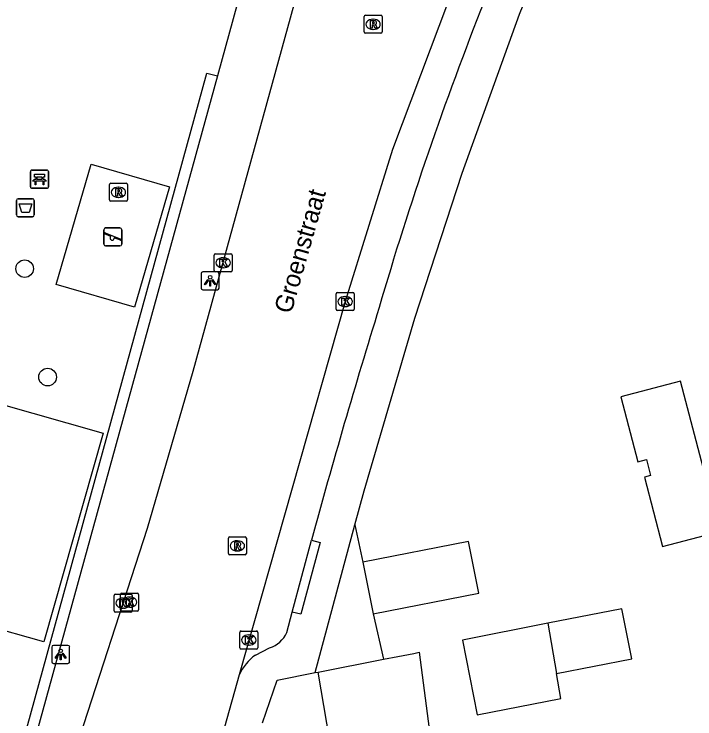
# Model space of a CAD drawing. Extents: x 163010 to 163853, y 382793 to 383982.
# Drawn here: x 163127.95 to 163165.75, y 383805.22 to 383844.37 of the extents above; entities that cross this region are included whole.
import ezdxf

# ---------------------------------------------------------------- set-up
doc = ezdxf.new("R2010")
doc.units = 0
for name, color, linetype in [('IMGEO_Afvalbak', 7, 'Continuous'), ('IMGEO_Bank', 7, 'Continuous'), ('IMGEO_Boom', 7, 'Continuous'), ('IMGEO_Groenvoorziening', 7, 'Continuous'), ('IMGEO_Haag', 7, 'Continuous'), ('IMGEO_Kolk', 7, 'Continuous'), ('IMGEO_Lichtpunt', 7, 'Continuous'), ('IMGEO_Openbare_ruimte_label', 7, 'Continuous'), ('IMGEO_Pand', 7, 'Continuous'), ('IMGEO_Rijbaan_lokaal_gesloten', 7, 'Continuous'), ('IMGEO_Rioolput', 7, 'Continuous'), ('IMGEO_Speelvoorziening', 7, 'Continuous'), ('IMGEO_Voetpad_open', 7, 'Continuous')]:
    doc.layers.add(name, color=color, linetype=linetype)

msp = doc.modelspace()

# ---------------------------------------------------------------- linework, layer by layer
at = {"layer": 'IMGEO_Afvalbak'}
for p, q in [((163128.083, 383833.21), (163128.083, 383834.01)), ((163128.083, 383834.01), (163128.083, 383833.21)), ((163128.183, 383834.11), (163128.973, 383834.11)), ((163128.973, 383834.11), (163128.183, 383834.11)), ((163129.073, 383834.01), (163129.073, 383833.21)), ((163129.073, 383833.21), (163129.073, 383834.01)), ((163128.973, 383833.11), (163128.183, 383833.11)), ((163128.183, 383833.11), (163128.973, 383833.11))]:
    msp.add_line(p, q, dxfattribs=at)
msp.add_lwpolyline([(163128.226, 383833.824), (163128.93, 383833.824), (163128.781, 383833.354), (163128.375, 383833.354), (163128.226, 383833.824)], dxfattribs=at)
for centre, start, end in [((163128.183, 383834.01), 90, 180), ((163128.183, 383834.01), 90, 180), ((163128.973, 383834.01), 0, 90), ((163128.973, 383834.01), 360, 90), ((163128.183, 383833.21), 180, 270), ((163128.183, 383833.21), 180, 270), ((163128.973, 383833.21), 270, 0), ((163128.973, 383833.21), 270, 0)]:
    msp.add_arc(centre, 0.1, start, end, dxfattribs=at)
at = {"layer": 'IMGEO_Bank'}
for p, q in [((163128.861, 383834.773), (163128.861, 383835.614)), ((163128.861, 383835.614), (163128.861, 383834.773)), ((163128.936, 383835.698), (163129.777, 383835.698)), ((163129.777, 383835.698), (163128.936, 383835.698)), ((163129.861, 383835.623), (163129.861, 383834.782)), ((163129.861, 383834.782), (163129.861, 383835.623)), ((163129.558, 383835.096), (163129.165, 383835.096)), ((163129.17, 383835.204), (163129.17, 383835.31)), ((163129.214, 383835.31), (163129.214, 383835.204)), ((163129.502, 383835.316), (163129.22, 383835.316)), ((163129.22, 383835.198), (163129.502, 383835.198)), ((163129.508, 383835.204), (163129.508, 383835.31)), ((163129.552, 383835.31), (163129.552, 383835.204)), ((163129.786, 383834.698), (163128.945, 383834.698)), ((163128.945, 383834.698), (163129.786, 383834.698))]:
    msp.add_line(p, q, dxfattribs=at)
for points in [[(163129.164, 383835.316), (163129.078, 383835.316), (163129.078, 383835.477), (163129.641, 383835.477), (163129.641, 383835.316), (163129.558, 383835.316)], [(163129.108, 383835.096), (163128.966, 383835.096), (163129.078, 383835.198), (163129.164, 383835.198)], [(163129.158, 383835.089), (163129.158, 383834.882), (163129.115, 383834.882), (163129.115, 383835.089)], [(163129.558, 383835.198), (163129.641, 383835.198), (163129.753, 383835.096), (163129.614, 383835.096)], [(163129.608, 383835.089), (163129.608, 383834.882), (163129.564, 383834.882), (163129.564, 383835.089)]]:
    msp.add_lwpolyline(points, dxfattribs=at)
for centre, radius, start, end in [((163128.939, 383835.62), 0.0779, 92.4484, 184.2845), ((163128.939, 383835.62), 0.0779, 92.4484, 184.2845), ((163129.783, 383835.62), 0.0779, 2.4484, 94.2845), ((163129.783, 383835.62), 0.0779, 2.4484, 94.2845), ((163129.108, 383835.089), 0.00671, 2.8957, 87.1043), ((163129.165, 383835.089), 0.00671, 92.8957, 177.1043), ((163129.163, 383835.309), 0.00671, 2.8957, 87.1043), ((163129.163, 383835.205), 0.00671, 272.8957, 357.1043), ((163129.22, 383835.309), 0.00671, 92.8957, 177.1043), ((163129.22, 383835.205), 0.00671, 182.8957, 267.1043), ((163129.502, 383835.309), 0.00671, 2.8957, 87.1043), ((163129.502, 383835.205), 0.00671, 272.8957, 357.1043), ((163129.559, 383835.309), 0.00671, 92.8957, 177.1043), ((163129.559, 383835.205), 0.00671, 182.8957, 267.1043), ((163129.557, 383835.089), 0.00671, 2.8957, 87.1043), ((163129.614, 383835.089), 0.00671, 92.8957, 177.1043), ((163128.939, 383834.776), 0.0779, 182.4484, 274.2845), ((163128.939, 383834.776), 0.0779, 182.4484, 274.2845), ((163129.783, 383834.776), 0.0779, 272.4484, 4.2845), ((163129.783, 383834.776), 0.0779, 272.4484, 4.2845)]:
    msp.add_arc(centre, radius, start, end, dxfattribs=at)
at = {"layer": 'IMGEO_Boom'}
for centre in [(163128.538, 383830.228), (163129.814, 383824.207)]:
    msp.add_circle(centre, 0.489, dxfattribs=at)
at = {"layer": 'IMGEO_Groenvoorziening'}
for points in [[(163136.578, 383834.77), (163134.642, 383828.091), (163130.287, 383829.354), (163132.223, 383836.033), (163136.578, 383834.77)], [(163132.896, 383821.099), (163129.606, 383809.497), (163119.764, 383812.288), (163123.053, 383823.89), (163132.896, 383821.099)]]:
    msp.add_lwpolyline(points, dxfattribs=at)
at = {"layer": 'IMGEO_Haag'}
msp.add_lwpolyline([(163127.108, 383799.113), (163138.66, 383841.082), (163139.242, 383840.936)], dxfattribs=at)
at = {"layer": 'IMGEO_Kolk'}
for p, q in [((163139.137, 383831.055), (163139.989, 383831.055)), ((163139.062, 383830.129), (163139.062, 383830.981)), ((163139.55, 383830.835), (163139.575, 383830.835)), ((163140.063, 383830.981), (163140.063, 383830.129)), ((163139.573, 383830.275), (163139.548, 383830.275)), ((163139.989, 383830.055), (163139.137, 383830.055)), ((163145.832, 383827.973), (163145.832, 383828.825)), ((163145.907, 383828.899), (163146.759, 383828.899)), ((163146.833, 383828.825), (163146.833, 383827.973)), ((163146.32, 383828.679), (163146.345, 383828.679)), ((163146.343, 383828.119), (163146.318, 383828.119)), ((163146.759, 383827.899), (163145.907, 383827.899)), ((163133.51, 383811.225), (163133.51, 383812.077)), ((163133.585, 383812.151), (163134.437, 383812.151)), ((163133.865, 383811.282), (163133.865, 383812.134)), ((163133.94, 383812.208), (163134.792, 383812.208)), ((163133.998, 383811.931), (163134.023, 383811.931)), ((163134.353, 383811.988), (163134.378, 383811.988)), ((163134.511, 383812.077), (163134.511, 383811.225)), ((163134.866, 383812.134), (163134.866, 383811.282)), ((163134.437, 383811.151), (163133.585, 383811.151)), ((163134.792, 383811.208), (163133.94, 383811.208)), ((163134.021, 383811.371), (163133.996, 383811.371)), ((163134.376, 383811.428), (163134.351, 383811.428)), ((163140.486, 383809.179), (163140.486, 383810.031)), ((163140.561, 383810.105), (163141.413, 383810.105)), ((163141.487, 383810.031), (163141.487, 383809.179)), ((163140.974, 383809.885), (163140.999, 383809.885)), ((163140.997, 383809.325), (163140.972, 383809.325)), ((163141.413, 383809.105), (163140.561, 383809.105))]:
    msp.add_line(p, q, dxfattribs=at)
for points in [[(163139.137, 383831.055), (163139.989, 383831.055)], [(163139.062, 383830.129), (163139.062, 383830.981)], [(163139.383, 383830.755), (163139.506, 383830.755), (163139.506, 383830.604), (163139.636, 383830.755), (163139.8, 383830.755), (163139.654, 383830.604), (163139.807, 383830.355), (163139.655, 383830.355), (163139.57, 383830.519), (163139.506, 383830.452), (163139.506, 383830.355), (163139.383, 383830.355), (163139.383, 383830.755)], [(163140.063, 383830.981), (163140.063, 383830.129)], [(163139.989, 383830.055), (163139.137, 383830.055)], [(163145.832, 383827.973), (163145.832, 383828.825)], [(163145.907, 383828.899), (163146.759, 383828.899)], [(163146.833, 383828.825), (163146.833, 383827.973)], [(163146.153, 383828.599), (163146.276, 383828.599), (163146.276, 383828.448), (163146.406, 383828.599), (163146.57, 383828.599), (163146.424, 383828.448), (163146.577, 383828.199), (163146.425, 383828.199), (163146.34, 383828.363), (163146.276, 383828.296), (163146.276, 383828.199), (163146.153, 383828.199), (163146.153, 383828.599)], [(163146.759, 383827.899), (163145.907, 383827.899)], [(163133.51, 383811.225), (163133.51, 383812.077)], [(163133.585, 383812.151), (163134.437, 383812.151)], [(163133.865, 383811.282), (163133.865, 383812.134)], [(163133.94, 383812.208), (163134.792, 383812.208)], [(163134.186, 383811.908), (163134.309, 383811.908), (163134.309, 383811.757), (163134.439, 383811.908), (163134.603, 383811.908), (163134.457, 383811.757), (163134.61, 383811.508), (163134.458, 383811.508), (163134.373, 383811.672), (163134.309, 383811.605), (163134.309, 383811.508), (163134.186, 383811.508), (163134.186, 383811.908)], [(163134.511, 383812.077), (163134.511, 383811.225)], [(163134.866, 383812.134), (163134.866, 383811.282)], [(163133.831, 383811.851), (163133.954, 383811.851), (163133.954, 383811.7), (163134.084, 383811.851), (163134.248, 383811.851), (163134.102, 383811.7), (163134.255, 383811.451), (163134.103, 383811.451), (163134.018, 383811.615), (163133.954, 383811.548), (163133.954, 383811.451), (163133.831, 383811.451), (163133.831, 383811.851)], [(163134.437, 383811.151), (163133.585, 383811.151)], [(163134.792, 383811.208), (163133.94, 383811.208)], [(163140.486, 383809.179), (163140.486, 383810.031)], [(163140.561, 383810.105), (163141.413, 383810.105)], [(163141.487, 383810.031), (163141.487, 383809.179)], [(163140.807, 383809.805), (163140.93, 383809.805), (163140.93, 383809.654), (163141.06, 383809.805), (163141.224, 383809.805), (163141.078, 383809.654), (163141.231, 383809.405), (163141.079, 383809.405), (163140.994, 383809.569), (163140.93, 383809.502), (163140.93, 383809.405), (163140.807, 383809.405), (163140.807, 383809.805)], [(163141.413, 383809.105), (163140.561, 383809.105)]]:
    msp.add_lwpolyline(points, dxfattribs=at)
for centre, start, end in [((163139.139, 383830.979), 91.552, 178.448), ((163139.139, 383830.979), 91.552, 178.448), ((163139.987, 383830.979), 1.552, 88.448), ((163139.987, 383830.979), 1.552, 88.448), ((163139.139, 383830.131), 181.552, 268.448), ((163139.139, 383830.131), 181.552, 268.448), ((163139.987, 383830.131), 271.552, 358.448), ((163139.987, 383830.131), 271.552, 358.448), ((163145.909, 383828.823), 91.552, 178.448), ((163145.909, 383828.823), 91.552, 178.448), ((163146.757, 383828.823), 1.552, 88.448), ((163146.757, 383828.823), 1.552, 88.448), ((163145.909, 383827.975), 181.552, 268.448), ((163145.909, 383827.975), 181.552, 268.448), ((163146.757, 383827.975), 271.552, 358.448), ((163146.757, 383827.975), 271.552, 358.448), ((163133.587, 383812.075), 91.552, 178.448), ((163133.587, 383812.075), 91.552, 178.448), ((163133.942, 383812.132), 91.552, 178.448), ((163133.942, 383812.132), 91.552, 178.448), ((163134.435, 383812.075), 1.552, 88.448), ((163134.435, 383812.075), 1.552, 88.448), ((163134.79, 383812.132), 1.552, 88.448), ((163134.79, 383812.132), 1.552, 88.448), ((163133.587, 383811.227), 181.552, 268.448), ((163133.587, 383811.227), 181.552, 268.448), ((163133.942, 383811.284), 181.552, 268.448), ((163133.942, 383811.284), 181.552, 268.448), ((163134.435, 383811.227), 271.552, 358.448), ((163134.435, 383811.227), 271.552, 358.448), ((163134.79, 383811.284), 271.552, 358.448), ((163134.79, 383811.284), 271.552, 358.448), ((163140.563, 383810.029), 91.552, 178.448), ((163140.563, 383810.029), 91.552, 178.448), ((163141.411, 383810.029), 1.552, 88.448), ((163141.411, 383810.029), 1.552, 88.448), ((163140.563, 383809.181), 181.552, 268.448), ((163140.563, 383809.181), 181.552, 268.448), ((163141.411, 383809.181), 271.552, 358.448), ((163141.411, 383809.181), 271.552, 358.448)]:
    msp.add_arc(centre, 0.0765, start, end, dxfattribs=at)
for centre, major_axis, ratio, start_param, end_param in [((163139.549, 383830.555), (-0.387, 0.002), 0.722429, 4.712389, 7.853982), ((163139.574, 383830.555), (-0.39, 0.002), 0.717154, 1.570796, 4.712389), ((163146.319, 383828.399), (-0.387, 0.002), 0.722429, 4.712389, 7.853982), ((163146.344, 383828.399), (-0.39, 0.002), 0.717154, 1.570796, 4.712389), ((163133.997, 383811.651), (-0.387, 0.002), 0.722429, 4.712389, 7.853982), ((163134.352, 383811.708), (-0.387, 0.002), 0.722429, 4.712389, 7.853982), ((163134.022, 383811.651), (-0.39, 0.002), 0.717154, 1.570796, 4.712389), ((163134.377, 383811.708), (-0.39, 0.002), 0.717154, 1.570796, 4.712389), ((163140.973, 383809.605), (-0.387, 0.002), 0.722429, 4.712389, 7.853982), ((163140.998, 383809.605), (-0.39, 0.002), 0.717154, 1.570796, 4.712389)]:
    msp.add_ellipse(centre, major_axis=major_axis, ratio=ratio, start_param=start_param, end_param=end_param, dxfattribs=at)
at = {"layer": 'IMGEO_Lichtpunt'}
for p, q in [((163138.339, 383829.955), (163138.339, 383829.148)), ((163138.339, 383829.955), (163138.339, 383829.148)), ((163139.241, 383830.05), (163138.433, 383830.05)), ((163139.241, 383830.05), (163138.433, 383830.05)), ((163139.335, 383829.148), (163139.335, 383829.955)), ((163139.335, 383829.148), (163139.335, 383829.955)), ((163138.433, 383829.054), (163139.241, 383829.054)), ((163138.433, 383829.054), (163139.241, 383829.054)), ((163130.042, 383809.208), (163130.042, 383808.401)), ((163130.042, 383809.208), (163130.042, 383808.401)), ((163130.944, 383809.303), (163130.136, 383809.303)), ((163130.944, 383809.303), (163130.136, 383809.303)), ((163131.038, 383808.401), (163131.038, 383809.208)), ((163131.038, 383808.401), (163131.038, 383809.208)), ((163130.136, 383808.307), (163130.944, 383808.307)), ((163130.136, 383808.307), (163130.944, 383808.307))]:
    msp.add_line(p, q, dxfattribs=at)
for points in [[(163138.713, 383829.619), (163138.752, 383829.591), (163138.564, 383829.329), (163138.526, 383829.356), (163138.713, 383829.619)], [(163138.815, 383829.571), (163138.862, 383829.571), (163138.862, 383829.249), (163138.815, 383829.249), (163138.815, 383829.571)], [(163138.925, 383829.591), (163138.963, 383829.618), (163139.15, 383829.356), (163139.111, 383829.328), (163138.925, 383829.591)], [(163130.416, 383808.872), (163130.455, 383808.844), (163130.267, 383808.582), (163130.229, 383808.609), (163130.416, 383808.872)], [(163130.518, 383808.824), (163130.565, 383808.824), (163130.565, 383808.502), (163130.518, 383808.502), (163130.518, 383808.824)], [(163130.628, 383808.844), (163130.666, 383808.871), (163130.853, 383808.609), (163130.814, 383808.581), (163130.628, 383808.844)]]:
    msp.add_lwpolyline(points, dxfattribs=at)
for centre in [(163138.838, 383829.753), (163130.541, 383809.006)]:
    msp.add_circle(centre, 0.0994, dxfattribs=at)
for centre, start, end in [((163138.433, 383829.955), 90, 180), ((163138.433, 383829.955), 90, 180), ((163139.241, 383829.955), 0, 90), ((163139.241, 383829.955), 0, 90), ((163138.433, 383829.148), 180, 270), ((163138.433, 383829.148), 180, 270), ((163139.241, 383829.148), 270, 0), ((163139.241, 383829.148), 270, 360), ((163130.136, 383809.208), 90, 180), ((163130.136, 383809.208), 90, 180), ((163130.944, 383809.208), 0, 90), ((163130.944, 383809.208), 0, 90), ((163130.136, 383808.401), 180, 270), ((163130.136, 383808.401), 180, 270), ((163130.944, 383808.401), 270, 0), ((163130.944, 383808.401), 270, 360)]:
    msp.add_arc(centre, 0.0946, start, end, dxfattribs=at)
at = {"layer": 'IMGEO_Pand'}
for points in [[(163166.406, 383818.401), (163164.954, 383823.98), (163161.646, 383823.119), (163162.587, 383819.504), (163163.061, 383819.628), (163163.294, 383818.736), (163162.952, 383818.647), (163163.955, 383814.797), (163167.129, 383815.623)], [(163147.885, 383811.054), (163153.75, 383812.203), (163153.185, 383815.085), (163147.32, 383813.936)], [(163147.32, 383813.936), (163147.885, 383811.054)], [(163158.068, 383807.743), (163162.246, 383808.562), (163161.701, 383811.34), (163157.584, 383810.533)], [(163157.584, 383810.533), (163152.853, 383809.605), (163153.67, 383805.444), (163158.309, 383806.355), (163158.068, 383807.743)], [(163157.584, 383810.533), (163158.068, 383807.743)], [(163148.466, 383808.536), (163149.251, 383808.69), (163150.142, 383808.865), (163150.442, 383808.924), (163151.338, 383802.121), (163146.002, 383801.146)], [(163144.827, 383807.823), (163148.466, 383808.536)], [(163141.745, 383805.003), (163142.559, 383807.379), (163144.666, 383807.792)], [(163144.666, 383807.792), (163144.827, 383807.823)], [(163146.002, 383801.146), (163145.974, 383801.287), (163145.324, 383804.987), (163144.827, 383807.823)]]:
    msp.add_lwpolyline(points, dxfattribs=at)
at = {"layer": 'IMGEO_Rijbaan_lokaal_gesloten'}
for points in [[(163127.809, 383790.691), (163131.164, 383802.854), (163135.361, 383815.823), (163137.899, 383824.53), (163155.217, 383887.463)], [(163162.118, 383868.591), (163154.646, 383851.944), (163148.967, 383836.844), (163146.333, 383828.404), (163140.456, 383807.668)], [(163140.456, 383807.668), (163134.705, 383787.199), (163134.009, 383784.656), (163133.142, 383781.963)]]:
    msp.add_lwpolyline(points, dxfattribs=at)
at = {"layer": 'IMGEO_Rioolput'}
for p, q in [((163147.383, 383843.373), (163147.383, 383844.225)), ((163147.458, 383844.299), (163148.31, 383844.299)), ((163147.871, 383844.079), (163147.896, 383844.079)), ((163148.384, 383844.225), (163148.384, 383843.373)), ((163148.31, 383843.299), (163147.458, 383843.299)), ((163147.894, 383843.519), (163147.869, 383843.519)), ((163133.318, 383834.969), (163134.17, 383834.969)), ((163133.243, 383834.043), (163133.243, 383834.895)), ((163133.731, 383834.749), (163133.756, 383834.749)), ((163134.244, 383834.895), (163134.244, 383834.043)), ((163133.754, 383834.189), (163133.729, 383834.189)), ((163134.17, 383833.969), (163133.318, 383833.969)), ((163139.848, 383814.408), (163139.848, 383815.26)), ((163139.923, 383815.334), (163140.775, 383815.334)), ((163140.336, 383815.114), (163140.361, 383815.114)), ((163140.849, 383815.26), (163140.849, 383814.408)), ((163140.775, 383814.334), (163139.923, 383814.334)), ((163140.359, 383814.554), (163140.334, 383814.554))]:
    msp.add_line(p, q, dxfattribs=at)
for points in [[(163147.383, 383843.373), (163147.383, 383844.225)], [(163147.458, 383844.299), (163148.31, 383844.299)], [(163147.972, 383843.997), (163147.72, 383843.999), (163147.72, 383843.599)], [(163148.384, 383844.225), (163148.384, 383843.373)], [(163147.72, 383843.599), (163147.844, 383843.599), (163147.844, 383843.761), (163147.855, 383843.761)], [(163147.898, 383843.918), (163147.844, 383843.918), (163147.844, 383843.837)], [(163147.844, 383843.837), (163147.896, 383843.837)], [(163147.902, 383843.732), (163147.973, 383843.599), (163148.113, 383843.599), (163148.048, 383843.725)], [(163148.31, 383843.299), (163147.458, 383843.299)], [(163133.318, 383834.969), (163134.17, 383834.969)], [(163133.243, 383834.043), (163133.243, 383834.895)], [(163133.832, 383834.667), (163133.58, 383834.669), (163133.58, 383834.269)], [(163133.758, 383834.588), (163133.704, 383834.588), (163133.704, 383834.507)], [(163134.244, 383834.895), (163134.244, 383834.043)], [(163133.58, 383834.269), (163133.704, 383834.269), (163133.704, 383834.431), (163133.715, 383834.431)], [(163133.704, 383834.507), (163133.756, 383834.507)], [(163133.762, 383834.402), (163133.833, 383834.269), (163133.973, 383834.269), (163133.908, 383834.395)], [(163134.17, 383833.969), (163133.318, 383833.969)], [(163139.848, 383814.408), (163139.848, 383815.26)], [(163139.923, 383815.334), (163140.775, 383815.334)], [(163140.437, 383815.032), (163140.185, 383815.034), (163140.185, 383814.634)], [(163140.849, 383815.26), (163140.849, 383814.408)], [(163140.185, 383814.634), (163140.309, 383814.634), (163140.309, 383814.796), (163140.32, 383814.796)], [(163140.363, 383814.953), (163140.309, 383814.953), (163140.309, 383814.872)], [(163140.309, 383814.872), (163140.361, 383814.872)], [(163140.367, 383814.767), (163140.438, 383814.634), (163140.578, 383814.634), (163140.513, 383814.76)], [(163140.775, 383814.334), (163139.923, 383814.334)]]:
    msp.add_lwpolyline(points, dxfattribs=at)
for centre, radius, start, end in [((163147.46, 383844.223), 0.0765, 91.552, 178.448), ((163147.46, 383844.223), 0.0765, 91.552, 178.448), ((163147.971, 383843.887), 0.109, 350.3612, 89.416), ((163148.308, 383844.223), 0.0765, 1.552, 88.448), ((163148.308, 383844.223), 0.0765, 1.552, 88.448), ((163147.854, 383843.708), 0.0533, 26.0293, 88.6989), ((163147.88, 383844.026), 0.19, 274.7715, 282.9687), ((163147.904, 383843.822), 0.0964, 77.0061, 93.1865), ((163147.918, 383843.879), 0.0378, 276.6634, 79.6772), ((163147.969, 383843.887), 0.112, 277.5842, 350.9817), ((163147.953, 383843.672), 0.108, 29.5134, 73.7905), ((163147.46, 383843.375), 0.0765, 181.552, 268.448), ((163147.46, 383843.375), 0.0765, 181.552, 268.448), ((163148.308, 383843.375), 0.0765, 271.552, 358.448), ((163148.308, 383843.375), 0.0765, 271.552, 358.448), ((163133.32, 383834.893), 0.0765, 91.552, 178.448), ((163133.32, 383834.893), 0.0765, 91.552, 178.448), ((163134.168, 383834.893), 0.0765, 1.552, 88.448), ((163134.168, 383834.893), 0.0765, 1.552, 88.448), ((163133.764, 383834.492), 0.0964, 77.0061, 93.1865), ((163133.778, 383834.549), 0.0378, 276.6634, 79.6772), ((163133.831, 383834.557), 0.109, 350.3612, 89.416), ((163133.714, 383834.378), 0.0533, 26.0293, 88.6989), ((163133.74, 383834.696), 0.19, 274.7715, 282.9687), ((163133.829, 383834.557), 0.112, 277.5842, 350.9817), ((163133.813, 383834.342), 0.108, 29.5134, 73.7905), ((163133.32, 383834.045), 0.0765, 181.552, 268.448), ((163133.32, 383834.045), 0.0765, 181.552, 268.448), ((163134.168, 383834.045), 0.0765, 271.552, 358.448), ((163134.168, 383834.045), 0.0765, 271.552, 358.448), ((163139.925, 383815.258), 0.0765, 91.552, 178.448), ((163139.925, 383815.258), 0.0765, 91.552, 178.448), ((163140.436, 383814.922), 0.109, 350.3612, 89.416), ((163140.773, 383815.258), 0.0765, 1.552, 88.448), ((163140.773, 383815.258), 0.0765, 1.552, 88.448), ((163140.319, 383814.743), 0.0533, 26.0293, 88.6989), ((163140.345, 383815.061), 0.19, 274.7715, 282.9687), ((163140.369, 383814.857), 0.0964, 77.0061, 93.1865), ((163140.383, 383814.914), 0.0378, 276.6634, 79.6772), ((163140.434, 383814.922), 0.112, 277.5842, 350.9817), ((163140.418, 383814.707), 0.108, 29.5134, 73.7905), ((163139.925, 383814.41), 0.0765, 181.552, 268.448), ((163139.925, 383814.41), 0.0765, 181.552, 268.448), ((163140.773, 383814.41), 0.0765, 271.552, 358.448), ((163140.773, 383814.41), 0.0765, 271.552, 358.448)]:
    msp.add_arc(centre, radius, start, end, dxfattribs=at)
for centre, major_axis, ratio, start_param, end_param in [((163147.87, 383843.799), (-0.387, 0.002), 0.722429, 4.712389, 7.853982), ((163147.895, 383843.799), (-0.39, 0.002), 0.717154, 1.570796, 4.712389), ((163133.73, 383834.469), (-0.387, 0.002), 0.722429, 4.712389, 7.853982), ((163133.755, 383834.469), (-0.39, 0.002), 0.717154, 1.570796, 4.712389), ((163140.335, 383814.834), (-0.387, 0.002), 0.722429, 4.712389, 7.853982), ((163140.36, 383814.834), (-0.39, 0.002), 0.717154, 1.570796, 4.712389)]:
    msp.add_ellipse(centre, major_axis=major_axis, ratio=ratio, start_param=start_param, end_param=end_param, dxfattribs=at)
at = {"layer": 'IMGEO_Speelvoorziening'}
for p, q in [((163132.936, 383831.593), (163132.936, 383832.393)), ((163132.936, 383832.393), (163132.936, 383831.593)), ((163133.005, 383832.218), (163133.881, 383831.865)), ((163133.036, 383832.493), (163133.826, 383832.493)), ((163133.826, 383832.493), (163133.036, 383832.493)), ((163133.926, 383832.393), (163133.926, 383831.593)), ((163133.926, 383831.593), (163133.926, 383832.393)), ((163133.319, 383832.021), (163132.98, 383832.158)), ((163133.857, 383831.805), (163133.517, 383831.942)), ((163133.826, 383831.493), (163133.036, 383831.493)), ((163133.036, 383831.493), (163133.826, 383831.493))]:
    msp.add_line(p, q, dxfattribs=at)
for centre, radius, start, end in [((163133.036, 383832.393), 0.1, 90, 180), ((163133.036, 383832.393), 0.1, 90, 180), ((163132.993, 383832.188), 0.0327, 68.078, 248.078), ((163133.826, 383832.393), 0.1, 0, 90), ((163133.826, 383832.393), 0.1, 360, 90), ((163133.398, 383831.931), 0.12, 130.9928, 5.1632), ((163133.869, 383831.835), 0.0327, 248.078, 68.078), ((163133.036, 383831.593), 0.1, 180, 270), ((163133.036, 383831.593), 0.1, 180, 270), ((163133.826, 383831.593), 0.1, 270, 0), ((163133.826, 383831.593), 0.1, 270, 0)]:
    msp.add_arc(centre, radius, start, end, dxfattribs=at)
at = {"layer": 'IMGEO_Voetpad_open'}
for points in [[(163146.867, 383815.997), (163147.386, 383817.897), (163150.198, 383827.472), (163152.825, 383835.531), (163156.015, 383844.361), (163159.781, 383853.683), (163161.834, 383858.268), (163161.952, 383858.534)], [(163142.066, 383851.198), (163139.242, 383840.936)], [(163139.242, 383840.936), (163128.142, 383800.608), (163127.632, 383798.756)], [(163144.666, 383807.792), (163146.867, 383815.997)], [(163146.867, 383815.997), (163147.32, 383813.936)], [(163143.388, 383811.155), (163144.459, 383815.144)], [(163144.459, 383815.144), (163144.943, 383815.02), (163143.872, 383811.031), (163143.388, 383811.155)], [(163143.091, 383810.02), (163143.388, 383811.155)], [(163147.885, 383811.054), (163148.466, 383808.536)], [(163141.363, 383808.77), (163142.141, 383809.168)]]:
    msp.add_lwpolyline(points, dxfattribs=at)
for centre, radius, start, end in [((163331.268, 383774.768), 190.65, 158.35417, 163.76523), ((163550.705, 383703.942), 421.191, 162.86011, 164.69133), ((163141.672, 383810.646), 1.551, 287.5883, 336.1859), ((163142.827, 383806.641), 2.584, 124.5099, 156.578)]:
    msp.add_arc(centre, radius, start, end, dxfattribs=at)

# ---------------------------------------------------------------- texts
at = {"layer": 'IMGEO_Openbare_ruimte_label'}
msp.add_text('Groenstraat', height=1, rotation=74.0467, dxfattribs=at).set_placement((163143.333, 383827.676))

doc.saveas('drawing.dxf')
